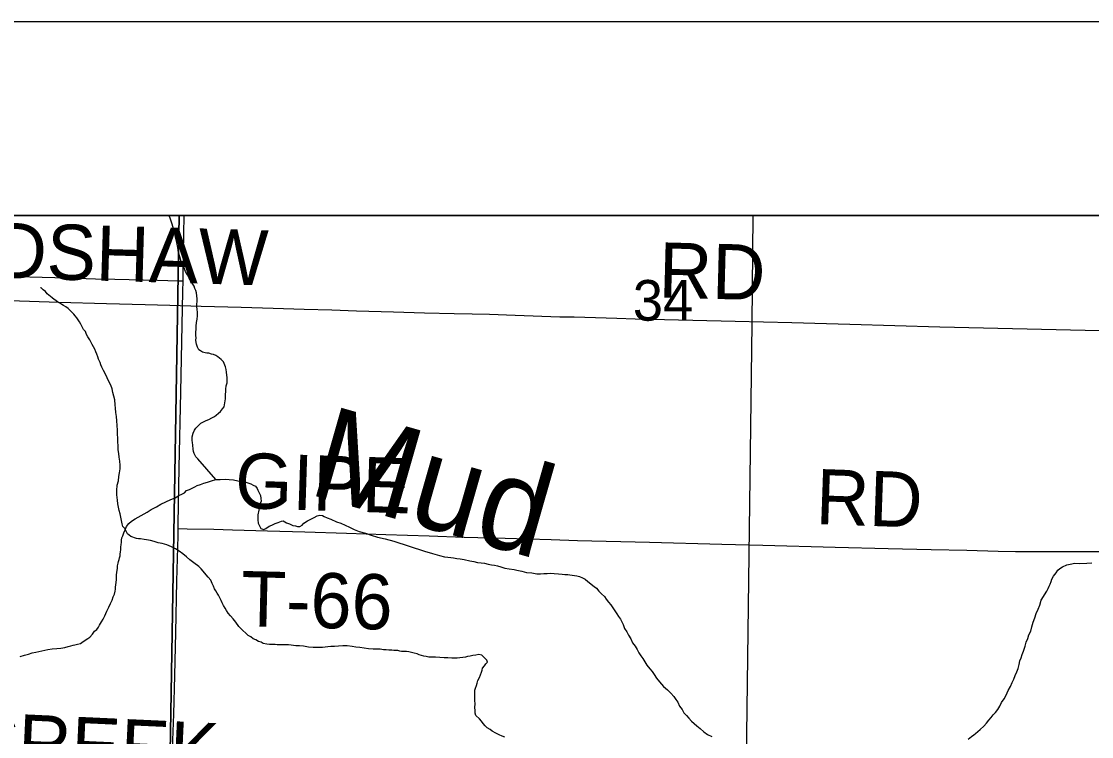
# Model space of a CAD drawing. Extents: x 2.4 to 73.1, y 4.5 to 25.6.
# Drawn here: x 44.539 to 45.09, y 24.637 to 25.005 of the extents above; entities that cross this region are included whole.
import ezdxf

# ---------------------------------------------------------------- set-up
doc = ezdxf.new("R2010")
doc.units = 0
for name, color, linetype in [('GM_X_County_Road', 7, 'Continuous'), ('GM_X_County_Road_Text', 7, 'Continuous'), ('GM_X_Interchange_Ramps', 7, 'Continuous'), ('GM_X_Minor_River', 7, 'Continuous'), ('GM_X_Minor_River_Text', 7, 'Continuous'), ('GM_X_Rail_Line', 7, 'Continuous'), ('GM_X_Section_Text', 7, 'Continuous'), ('GM_X_Township_Road', 7, 'Continuous'), ('GM_X_Township_Road_Text', 7, 'Continuous'), ('GM_X_US_Shield', 7, 'Continuous'), ('SH_Cut_Line', 7, 'Continuous'), ('SH_Data', 7, 'Continuous')]:
    doc.layers.add(name, color=color, linetype=linetype)

msp = doc.modelspace()

# ---------------------------------------------------------------- linework, layer by layer
at = {"layer": 'GM_X_County_Road'}
for points in [[(44.6219, 24.87156), (44.6221, 24.886), (44.62246, 24.90511)], [(44.61934, 24.74403), (44.61937, 24.7462), (44.61986, 24.77536), (44.62066, 24.81421), (44.62182, 24.8661), (44.6219, 24.87156)], [(44.6165, 24.63117), (44.6167, 24.63512), (44.61705, 24.64848), (44.61766, 24.66837), (44.61822, 24.69044), (44.61872, 24.71686), (44.61929, 24.74032), (44.61934, 24.74403)]]:
    msp.add_lwpolyline(points, dxfattribs=at)
at = {"layer": 'GM_X_Interchange_Ramps'}
msp.add_lwpolyline([(46.12189, 24.90511), (43.14223, 24.90511)], dxfattribs=at)
at = {"layer": 'GM_X_Minor_River'}
for points in [[(44.63883, 24.76919), (44.62949, 24.77998), (44.62855, 24.78095), (44.62763, 24.78267), (44.62726, 24.78363), (44.62709, 24.78496), (44.62693, 24.78686), (44.62677, 24.78839), (44.62659, 24.78934), (44.62662, 24.79124), (44.62703, 24.79313), (44.62782, 24.79464), (44.62841, 24.79577), (44.62976, 24.79708), (44.6311, 24.7982), (44.63207, 24.79875), (44.63379, 24.79967), (44.63513, 24.80022), (44.63666, 24.80096), (44.63801, 24.8017), (44.63897, 24.80244), (44.64013, 24.80337), (44.64109, 24.80431), (44.64225, 24.80562), (44.64303, 24.80675), (44.64367, 24.81073), (44.64368, 24.81187), (44.6437, 24.81301), (44.64392, 24.81452), (44.64394, 24.81585), (44.64415, 24.81756), (44.64456, 24.81907), (44.64457, 24.82002), (44.6446, 24.82173), (44.64443, 24.82306), (44.64426, 24.82459), (44.6441, 24.82592), (44.64374, 24.82726), (44.643, 24.82898), (44.64264, 24.82993), (44.64151, 24.83109), (44.63982, 24.83245), (44.63869, 24.83304), (44.63756, 24.83362), (44.63661, 24.83383), (44.6351, 24.83423), (44.63415, 24.83425), (44.6332, 24.83446), (44.63187, 24.83486), (44.63093, 24.83544), (44.62999, 24.83603), (44.62925, 24.83737), (44.62889, 24.83889), (44.62872, 24.83985), (44.62855, 24.84099), (44.62857, 24.84213), (44.6284, 24.84346), (44.62842, 24.84517), (44.62864, 24.84669), (44.62866, 24.84821), (44.62888, 24.8501), (44.6291, 24.85181), (44.62932, 24.85352), (44.62934, 24.85523), (44.62918, 24.85694), (44.62901, 24.85808), (44.62907, 24.86226), (44.62891, 24.86378), (44.62874, 24.86531), (44.62838, 24.86664), (44.62801, 24.8676), (44.62765, 24.86875), (44.62691, 24.8699), (44.62598, 24.87124), (44.62506, 24.87297), (44.62413, 24.87469), (44.62321, 24.87642), (44.62229, 24.87852), (44.62137, 24.88025), (44.62082, 24.88196), (44.62028, 24.88387), (44.61956, 24.88616), (44.61922, 24.88864), (44.61869, 24.89131), (44.61797, 24.89398), (44.61744, 24.89646), (44.61672, 24.89894), (44.61618, 24.90123), (44.61546, 24.90333), (44.6148, 24.90511)], [(44.58538, 24.81593), (44.58465, 24.81784), (44.58373, 24.81975), (44.58281, 24.82167), (44.58188, 24.82358), (44.58096, 24.82531), (44.58004, 24.82703), (44.57949, 24.82837), (44.57912, 24.82952), (44.57839, 24.83124), (44.57803, 24.83238), (44.57748, 24.83372), (44.57693, 24.83506), (44.57638, 24.8364), (44.57583, 24.83755), (44.57509, 24.8387), (44.57453, 24.83985), (44.57379, 24.84119), (44.57287, 24.84273), (44.57212, 24.84388), (44.57158, 24.84541), (44.57064, 24.84656), (44.56991, 24.8479), (44.56917, 24.84925), (44.56861, 24.8504), (44.56787, 24.85155), (44.56712, 24.85251), (44.56638, 24.85347), (44.56563, 24.85443), (44.56469, 24.85521), (44.56376, 24.85636), (44.56264, 24.85733), (44.56151, 24.85811), (44.56038, 24.85889), (44.55943, 24.85928), (44.55849, 24.86006), (44.55736, 24.86065), (44.55642, 24.86142), (44.55548, 24.86201), (44.55454, 24.86278), (44.55191, 24.86491), (44.55098, 24.86607), (44.54985, 24.86685), (44.54873, 24.868), (44.54854, 24.86801)], [(44.68182, 24.68366), (44.67991, 24.68369), (44.67764, 24.68391), (44.67612, 24.68413), (44.67517, 24.68414), (44.67326, 24.68417), (44.67231, 24.68419), (44.67136, 24.6842), (44.67041, 24.68422), (44.66927, 24.68424), (44.66832, 24.68425), (44.66737, 24.68427), (44.66642, 24.68428), (44.66509, 24.68449), (44.6632, 24.6849), (44.66206, 24.68549), (44.66074, 24.68589), (44.65942, 24.68667), (44.65791, 24.68727), (44.65678, 24.68824), (44.65546, 24.68902), (44.65415, 24.69018), (44.65265, 24.69153), (44.65059, 24.69365), (44.6491, 24.69577), (44.64761, 24.6975), (44.6463, 24.69904), (44.64518, 24.70039), (44.64425, 24.70174), (44.64351, 24.70308), (44.64277, 24.70442), (44.64203, 24.70576), (44.64148, 24.70691), (44.64093, 24.70806), (44.64019, 24.70978), (44.63945, 24.71074), (44.63871, 24.7119), (44.63815, 24.71305), (44.6376, 24.71438), (44.63686, 24.71573), (44.63613, 24.71745), (44.63482, 24.71899), (44.63128, 24.72322), (44.62996, 24.72439), (44.62752, 24.72632), (44.62545, 24.72788), (44.62358, 24.72943), (44.6217, 24.73098), (44.61982, 24.73234), (44.61793, 24.73351), (44.61586, 24.73468), (44.61359, 24.73567), (44.61113, 24.73628), (44.60905, 24.73669), (44.60696, 24.73729), (44.60507, 24.73789), (44.60298, 24.73812), (44.60184, 24.73832), (44.59995, 24.73873), (44.599, 24.73875), (44.59786, 24.73896), (44.59691, 24.73916), (44.59597, 24.73956), (44.59502, 24.73995), (44.59333, 24.74131), (44.59259, 24.74265), (44.59185, 24.74399), (44.59092, 24.74515), (44.59056, 24.74648), (44.59021, 24.7482), (44.58985, 24.74992), (44.5895, 24.75163), (44.58896, 24.75335), (44.5886, 24.75507), (44.58825, 24.75678), (44.58809, 24.75869), (44.58775, 24.76135), (44.58779, 24.76363), (44.58802, 24.76629), (44.58863, 24.76856), (44.58885, 24.77083), (44.58907, 24.77273), (44.58949, 24.77481), (44.58951, 24.77671), (44.58935, 24.77862), (44.58901, 24.78071), (44.58885, 24.78262), (44.5885, 24.78452), (44.58853, 24.7868), (44.58837, 24.78851), (44.58809, 24.7946), (44.58793, 24.79707), (44.58778, 24.79955), (44.58762, 24.80164), (44.58728, 24.80373), (44.58712, 24.80602), (44.58696, 24.80773), (44.58681, 24.8102), (44.58627, 24.81211), (44.58573, 24.81402), (44.58538, 24.81593)], [(44.5874, 24.71643), (44.58761, 24.71757), (44.58763, 24.71871), (44.58765, 24.72004), (44.58786, 24.72156), (44.58808, 24.72345), (44.5881, 24.72478), (44.5885, 24.72611), (44.58871, 24.72705), (44.58892, 24.728), (44.58912, 24.72895), (44.58952, 24.72989), (44.58953, 24.73084), (44.58974, 24.73198), (44.58976, 24.73312), (44.58978, 24.73445), (44.58999, 24.73577), (44.5902, 24.73691), (44.59021, 24.73805), (44.59042, 24.73919), (44.59082, 24.74032), (44.59142, 24.74183), (44.59201, 24.74334), (44.5928, 24.74504), (44.59396, 24.74654), (44.59532, 24.74785), (44.59723, 24.74896), (44.60338, 24.75247), (44.60549, 24.75377), (44.60817, 24.75524), (44.61048, 24.75653), (44.61297, 24.75783), (44.61565, 24.75892), (44.61776, 24.75984), (44.61968, 24.76095), (44.62121, 24.76168), (44.62255, 24.76242), (44.62371, 24.76354), (44.62524, 24.76409), (44.6262, 24.76464), (44.62793, 24.76557), (44.62908, 24.76612), (44.6308, 24.76666), (44.63252, 24.76739), (44.63443, 24.76793), (44.63654, 24.76866), (44.63883, 24.76919), (44.64092, 24.76935), (44.64378, 24.76949), (44.64567, 24.76927), (44.64795, 24.76905), (44.65004, 24.76863), (44.65231, 24.76822), (44.65421, 24.76781), (44.65573, 24.7674), (44.65686, 24.76701), (44.65799, 24.76642), (44.65912, 24.76583), (44.66006, 24.76467), (44.66042, 24.76372), (44.66098, 24.76276), (44.66171, 24.76104), (44.66188, 24.75952), (44.66205, 24.75818), (44.66184, 24.75723), (44.66144, 24.75591), (44.66041, 24.75099), (44.66039, 24.74985), (44.66037, 24.74852), (44.66054, 24.74681), (44.66128, 24.74546), (44.66201, 24.74412), (44.66353, 24.74353), (44.66449, 24.74408), (44.66622, 24.7452), (44.66756, 24.74574), (44.66928, 24.74667), (44.67081, 24.74721), (44.67253, 24.74775), (44.67349, 24.74793), (44.67518, 24.74695), (44.6767, 24.74636), (44.67839, 24.74557), (44.67972, 24.74536), (44.68086, 24.74515), (44.682, 24.74513), (44.68315, 24.74569), (44.68412, 24.74681), (44.68604, 24.74792), (44.68796, 24.74903), (44.68949, 24.74976), (44.69103, 24.7505), (44.69236, 24.75086), (44.69369, 24.75065), (44.69464, 24.75025), (44.69614, 24.74947), (44.69804, 24.74887), (44.70087, 24.74749), (44.70314, 24.7467), (44.7054, 24.74571), (44.70767, 24.74472)], [(44.70767, 24.74472), (44.70994, 24.74355), (44.71258, 24.74256), (44.7158, 24.74155), (44.71883, 24.74056), (44.72205, 24.73955), (44.72603, 24.73873), (44.73038, 24.73752), (44.74628, 24.73233), (44.75044, 24.73112), (44.75404, 24.73011), (44.7565, 24.7295), (44.75821, 24.72929), (44.75973, 24.72907), (44.76125, 24.72886), (44.76296, 24.72864), (44.76466, 24.72842), (44.76675, 24.72801), (44.76959, 24.7274), (44.77168, 24.72698), (44.77357, 24.72657), (44.77547, 24.72635), (44.77718, 24.72613), (44.77908, 24.72572), (44.78078, 24.72532), (44.7823, 24.7251), (44.78382, 24.72489), (44.78552, 24.72429), (44.7876, 24.72369), (44.78988, 24.72327), (44.79234, 24.72285), (44.79386, 24.72264), (44.79633, 24.72203), (44.79879, 24.72142), (44.80145, 24.72119), (44.8041, 24.72077), (44.80601, 24.72073), (44.80772, 24.7209), (44.80943, 24.72087), (44.81114, 24.72103), (44.81304, 24.72081), (44.81532, 24.72078), (44.81722, 24.72056), (44.81855, 24.72035), (44.82007, 24.72032), (44.82102, 24.72012), (44.82235, 24.72009), (44.82349, 24.71989), (44.82463, 24.71968), (44.82614, 24.71927), (44.82765, 24.71868), (44.82897, 24.7179), (44.83029, 24.71674), (44.83367, 24.71421), (44.8348, 24.71325), (44.8361, 24.7117), (44.83741, 24.71035), (44.83891, 24.709), (44.83984, 24.70766), (44.84096, 24.70612), (44.84227, 24.70477), (44.8432, 24.70323), (44.84431, 24.70169), (44.84524, 24.70016), (44.84617, 24.69881), (44.8471, 24.69728), (44.84784, 24.69594), (44.84858, 24.6946), (44.8493, 24.69249), (44.85042, 24.69077), (44.85134, 24.68904), (44.85246, 24.68731), (44.85337, 24.68521), (44.85468, 24.68348), (44.85579, 24.68175), (44.85671, 24.68003), (44.85764, 24.67849), (44.85876, 24.67714), (44.85969, 24.67542), (44.8608, 24.67369), (44.86229, 24.67177), (44.86341, 24.67042), (44.86453, 24.66888), (44.86564, 24.66696), (44.86732, 24.66504), (44.86937, 24.66272), (44.87144, 24.66098), (44.87312, 24.65924), (44.87462, 24.65751), (44.87574, 24.65597), (44.87666, 24.65463), (44.87758, 24.65252), (44.87889, 24.65079), (44.87981, 24.64907), (44.88112, 24.64772), (44.88243, 24.64637), (44.88374, 24.64483), (44.88505, 24.64366), (44.88655, 24.6425), (44.88824, 24.64114), (44.89012, 24.6394)], [(45.06308, 24.70448), (45.06389, 24.70713), (45.06681, 24.71183), (45.0674, 24.71315), (45.06799, 24.71428), (45.06839, 24.71542), (45.06898, 24.71674), (45.06938, 24.71787), (45.07017, 24.71957), (45.07153, 24.72126), (45.0725, 24.72257), (45.07346, 24.72351), (45.07481, 24.72425), (45.07711, 24.72535), (45.07882, 24.7257), (45.08111, 24.72624), (45.08377, 24.726), (45.08739, 24.72614), (45.08986, 24.72629)], [(44.53791, 24.67809), (44.54021, 24.67881), (44.54231, 24.67935), (44.54422, 24.68008), (44.54613, 24.68043), (44.55224, 24.68166), (44.55452, 24.682), (44.55681, 24.68234), (44.55891, 24.6825), (44.561, 24.68285), (44.56272, 24.6832), (44.56406, 24.68356), (44.56521, 24.68392), (44.56616, 24.68409), (44.5675, 24.68445), (44.56902, 24.68481), (44.57037, 24.68593), (44.57287, 24.68741), (44.57383, 24.68815), (44.57519, 24.68965), (44.57635, 24.69115), (44.57751, 24.69208), (44.57829, 24.69321), (44.57887, 24.69434), (44.57985, 24.69603), (44.58082, 24.69735), (44.58161, 24.69905), (44.5826, 24.7015), (44.58358, 24.70358), (44.58457, 24.70546), (44.58535, 24.70716), (44.58595, 24.70886), (44.58654, 24.71018), (44.58695, 24.71169), (44.58716, 24.71283), (44.58717, 24.71397), (44.58719, 24.71492), (44.5874, 24.71643)], [(45.02624, 24.63553), (45.02797, 24.63702), (45.02912, 24.63776), (45.03009, 24.6385), (45.03124, 24.63944), (45.0324, 24.64056), (45.03433, 24.64224), (45.03569, 24.64374), (45.03685, 24.64543), (45.03802, 24.64674), (45.03918, 24.64805), (45.04034, 24.64936), (45.04151, 24.65086), (45.04248, 24.65256), (45.04346, 24.65444), (45.04482, 24.65632), (45.0458, 24.6582), (45.0468, 24.66066), (45.04797, 24.66273), (45.04895, 24.6648), (45.04974, 24.6665), (45.05053, 24.66839), (45.05132, 24.67028), (45.05192, 24.67198), (45.05252, 24.67406), (45.05293, 24.67595), (45.05353, 24.67746), (45.05412, 24.67916), (45.05472, 24.68086), (45.05552, 24.68351), (45.05613, 24.68559), (45.05692, 24.68748), (45.05752, 24.68937), (45.0585, 24.69125), (45.0591, 24.69333), (45.05971, 24.69579), (45.06051, 24.69806), (45.06131, 24.70033), (45.06229, 24.70259), (45.06308, 24.70448)], [(44.78758, 24.63656), (44.78626, 24.63715), (44.78475, 24.63775), (44.78305, 24.63872), (44.78117, 24.63971), (44.78004, 24.64048), (44.77853, 24.64146), (44.7774, 24.64242), (44.77647, 24.64358), (44.77554, 24.64492), (44.77461, 24.64608), (44.77273, 24.64782), (44.77237, 24.64897), (44.77239, 24.6503), (44.77223, 24.65182), (44.77226, 24.65372), (44.77209, 24.65543), (44.77212, 24.65733), (44.77216, 24.65942), (44.77218, 24.66075), (44.77258, 24.66188), (44.77298, 24.66321), (44.77337, 24.66434), (44.77378, 24.66585), (44.77456, 24.66736), (44.77516, 24.66868), (44.77556, 24.67001), (44.77595, 24.67114), (44.77616, 24.67209), (44.77713, 24.6734), (44.77791, 24.67434), (44.77868, 24.67528), (44.77832, 24.67623), (44.77701, 24.67758), (44.77569, 24.67875), (44.77418, 24.67915), (44.77265, 24.67879), (44.77113, 24.67863), (44.76979, 24.67827), (44.76846, 24.6781), (44.76731, 24.67774), (44.76312, 24.67724), (44.76179, 24.67726), (44.76027, 24.67728), (44.75818, 24.6775), (44.75628, 24.67753), (44.75418, 24.67757), (44.7519, 24.67779), (44.75019, 24.67782), (44.74848, 24.67785), (44.74715, 24.67806), (44.74583, 24.67827), (44.74469, 24.67867), (44.74356, 24.67907), (44.74242, 24.67946), (44.74091, 24.67987), (44.73958, 24.68027), (44.73825, 24.68048), (44.73692, 24.68069), (44.73559, 24.68071), (44.73445, 24.68073), (44.73351, 24.68094), (44.73256, 24.68114), (44.73142, 24.68116), (44.73047, 24.68117), (44.72933, 24.68138), (44.72781, 24.68141), (44.72648, 24.68162), (44.72515, 24.68164), (44.72344, 24.68186), (44.72173, 24.68188), (44.71983, 24.68191), (44.71736, 24.68214), (44.71508, 24.68237), (44.71299, 24.68278), (44.71091, 24.68301), (44.70901, 24.68322), (44.70635, 24.68365), (44.70426, 24.68368), (44.70197, 24.68353), (44.69988, 24.68337), (44.69798, 24.68321), (44.69645, 24.68305), (44.69512, 24.68288), (44.69378, 24.68271), (44.69283, 24.68272), (44.69112, 24.68275), (44.68884, 24.68279), (44.68656, 24.68301), (44.6839, 24.68343), (44.68182, 24.68366)], [(44.89012, 24.6394), (44.892, 24.63804), (44.89426, 24.63687)]]:
    msp.add_lwpolyline(points, dxfattribs=at)
at = {"layer": 'GM_X_Rail_Line'}
msp.add_lwpolyline([(44.25279, 22.99625), (44.25498, 23.0348), (44.25803, 23.06783), (44.26715, 23.10087), (44.27758, 23.12043), (44.29583, 23.15563), (44.31538, 23.18258), (44.3471, 23.21431), (44.40098, 23.26169), (44.50613, 23.35296), (44.6569, 23.48292), (44.79159, 23.59898), (44.81114, 23.61506), (44.82896, 23.63201), (44.85329, 23.66244), (44.87458, 23.69938), (44.89022, 23.7372), (44.89935, 23.77414), (44.90326, 23.82108), (44.90369, 23.8489), (44.9076, 24.16793), (44.90847, 24.34745), (44.91499, 24.84946), (44.91547, 24.90511)], dxfattribs=at)
at = {"layer": 'GM_X_Township_Road'}
for points in [[(44.53108, 24.87404), (44.54289, 24.87367), (44.56214, 24.87305), (44.57675, 24.87266), (44.58669, 24.87241), (44.60875, 24.87189), (44.61931, 24.87162), (44.6219, 24.87156)], [(44.53269, 24.86146), (44.55785, 24.86064), (44.5824, 24.85985), (44.60234, 24.8593), (44.61504, 24.85904), (44.63129, 24.8585), (44.65186, 24.85803), (44.6683, 24.85746), (44.68418, 24.85698), (44.69847, 24.85657), (44.71121, 24.85613), (44.7302, 24.85567), (44.74619, 24.85514), (44.76153, 24.85475), (44.77074, 24.85456), (44.77965, 24.85431), (44.79301, 24.85384), (44.816, 24.85309), (44.82337, 24.85302), (44.84538, 24.85229), (44.8547, 24.85204), (44.86993, 24.85166), (44.90629, 24.85078), (44.9355, 24.85009), (44.95321, 24.84954), (44.96533, 24.84917), (45.01163, 24.8478), (45.08654, 24.84621), (45.10426, 24.84582)], [(44.61934, 24.74403), (44.62398, 24.74393), (44.63772, 24.74361), (44.64735, 24.74334), (44.66537, 24.74283), (44.68464, 24.74227), (44.70608, 24.74162), (44.72627, 24.74092), (44.73745, 24.74057), (44.74863, 24.74025), (44.76665, 24.73962), (44.78778, 24.73906), (44.81139, 24.73836), (44.82506, 24.7379), (44.86204, 24.73692), (44.89933, 24.73593), (44.92046, 24.73543), (44.95775, 24.73449), (44.98509, 24.73366), (45.00715, 24.73315), (45.02548, 24.73282), (45.04164, 24.7324), (45.05065, 24.73224), (45.05625, 24.73218), (45.08795, 24.73215), (45.10381, 24.73223)]]:
    msp.add_lwpolyline(points, dxfattribs=at)
at = {"layer": 'GM_X_US_Shield'}
for points in [[(44.61994, 24.90511), (44.12326, 24.90511), (44.11948, 24.63412), (44.6151, 24.61859)], [(45.11907, 24.90511), (44.61994, 24.90511), (44.6151, 24.61859), (45.10205, 24.6139), (45.11777, 24.61357)]]:
    msp.add_lwpolyline(points, close=True, dxfattribs=at)
at = {"layer": 'SH_Cut_Line'}
msp.add_lwpolyline([(48.75853, 24.90511), (41.95853, 24.90511)], dxfattribs=at)
at = {"layer": 'SH_Data'}
for p, q in [((41.85853, 25.00511), (48.85853, 25.00511)), ((41.95853, 24.90511), (48.75853, 24.90511))]:
    msp.add_line(p, q, dxfattribs=at)

# ---------------------------------------------------------------- texts
at = {"layer": 'GM_X_County_Road_Text'}
msp.add_text('CREEK', height=0.028409, rotation=357.3696, dxfattribs=at).set_placement((44.50886, 24.62135))
at = {"layer": 'GM_X_Minor_River_Text'}
msp.add_text('Mud', height=0.047375, rotation=344.0452, dxfattribs=at).set_placement((44.68539, 24.76208))
at = {"layer": 'GM_X_Section_Text'}
msp.add_text('34', height=0.020928, rotation=0, dxfattribs=at).set_placement((44.85353, 24.85104))
at = {"layer": 'GM_X_Township_Road_Text'}
for s, rotation, p in [('BRADSHAW', 358.332, (44.44583, 24.87551)), ('RD', 358.5108, (44.8666, 24.863)), ('GIPE', 358.1519, (44.64833, 24.75468)), ('RD', 358.0261, (44.94745, 24.74634)), ('T-66', 358.5947, (44.65141, 24.69381))]:
    msp.add_text(s, height=0.028409, rotation=rotation, dxfattribs=at).set_placement(p)

doc.saveas('drawing.dxf')
